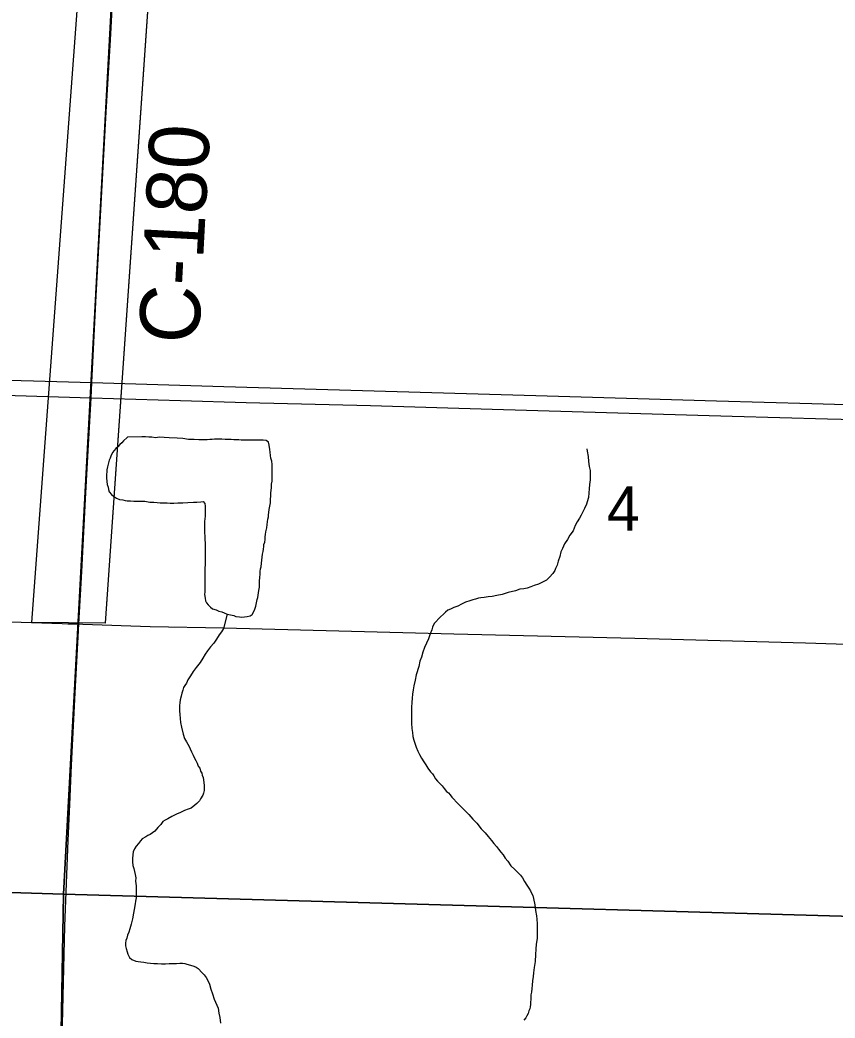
# Model space of a CAD drawing. Extents: x 0 to 68, y 0 to 52.9.
# Drawn here: x 27.932 to 28.675, y 16.814 to 17.724 of the extents above; entities that cross this region are included whole.
import ezdxf

# ---------------------------------------------------------------- set-up
doc = ezdxf.new("R2010")
doc.units = 0
for name, color, linetype in [('Default', 7, 'Continuous'), ('GM_X_County_Road', 7, 'Continuous'), ('GM_X_County_Road_Text', 7, 'Continuous'), ('GM_X_Minor_Lake', 7, 'Continuous'), ('GM_X_Minor_River', 7, 'Continuous'), ('GM_X_State_Route', 7, 'Continuous'), ('GM_X_Township_Road', 7, 'Continuous'), ('SH_Cut_Line', 7, 'Continuous'), ('SH_Data', 7, 'Continuous')]:
    doc.layers.add(name, color=color, linetype=linetype)

msp = doc.modelspace()

# ---------------------------------------------------------------- linework, layer by layer
at = {"layer": 'Default'}
for points in [[(27.03619, 17.88785), (27.06689, 17.88744), (28.02156, 17.86427), (27.97114, 16.92699), (26.98782, 16.95756)], [(28.02156, 17.86427), (28.03873, 17.86406), (28.98836, 17.83836), (28.9602, 16.89899), (27.97114, 16.92699)], [(26.98782, 16.95756), (27.97114, 16.92699), (27.95473, 15.96045), (26.97035, 15.98665)], [(27.97114, 16.92699), (28.9602, 16.89899), (28.93464, 15.93218), (27.95473, 15.96045)]]:
    msp.add_lwpolyline(points, close=True, dxfattribs=at)
at = {"layer": 'GM_X_County_Road'}
for points in [[(27.99704, 17.39361), (28.00096, 17.47276), (28.01026, 17.64039), (28.01421, 17.70622), (28.01714, 17.76312), (28.02181, 17.84394), (28.02232, 17.85041), (28.02325, 17.86026), (28.02369, 17.86494)], [(27.99637, 17.37956), (27.99704, 17.39361)], [(27.98517, 17.17338), (27.98793, 17.2213), (27.99139, 17.28716), (27.99338, 17.3261), (27.99637, 17.37956)], [(27.49163, 17.1869), (27.57755, 17.18552), (27.70342, 17.1819), (27.8113, 17.17886), (27.97011, 17.17374), (27.97528, 17.17361), (27.98517, 17.17338)], [(27.98517, 17.17338), (27.98877, 17.17325), (28.0503, 17.17118), (28.11753, 17.16989), (28.32735, 17.16427), (28.49224, 17.16041), (28.64811, 17.15605), (28.82495, 17.15055), (28.94485, 17.14726), (28.96583, 17.14672)]]:
    msp.add_lwpolyline(points, dxfattribs=at)
at = {"layer": 'GM_X_Minor_Lake'}
for points in [[(28.02971, 17.34365), (28.02919, 17.34335), (28.02588, 17.34043), (28.02441, 17.3386), (28.02257, 17.33714), (28.02073, 17.33495), (28.0189, 17.33348), (28.01595, 17.32983), (28.01448, 17.32653), (28.01374, 17.3247), (28.01301, 17.32287), (28.01152, 17.31664), (28.01079, 17.31408), (28.01078, 17.31225), (28.01041, 17.30968), (28.0104, 17.30675), (28.01076, 17.30345), (28.01112, 17.30051), (28.01185, 17.29831), (28.01221, 17.29611), (28.01294, 17.29391), (28.01513, 17.29133), (28.01696, 17.28986), (28.01953, 17.28802), (28.02246, 17.28691), (28.02539, 17.28654), (28.02759, 17.28616), (28.02942, 17.28579), (28.03235, 17.28578), (28.03529, 17.2854), (28.03859, 17.28539), (28.04189, 17.28538), (28.04555, 17.28537), (28.04995, 17.28463), (28.05362, 17.28461), (28.05655, 17.28424), (28.05948, 17.28386), (28.06278, 17.28385), (28.06572, 17.28384), (28.06865, 17.28347), (28.07195, 17.28345), (28.07562, 17.28381), (28.08001, 17.28379), (28.08478, 17.28415), (28.08992, 17.2845), (28.09285, 17.28449), (28.09652, 17.28484), (28.09872, 17.2852), (28.10018, 17.28336), (28.10054, 17.2808), (28.10054, 17.2786), (28.10053, 17.27567), (28.10053, 17.27383), (28.10052, 17.27163), (28.10015, 17.26943), (28.09978, 17.26687), (28.09977, 17.2643), (28.09977, 17.26247), (28.09976, 17.26027), (28.09976, 17.25807), (28.09975, 17.25624), (28.10011, 17.25367), (28.10011, 17.25037), (28.10047, 17.24707), (28.10046, 17.24377), (28.10045, 17.2412), (28.10045, 17.239), (28.10044, 17.23607), (28.10043, 17.2335), (28.10043, 17.23094), (28.10042, 17.22764), (28.10004, 17.22434), (28.10004, 17.22104), (28.10003, 17.21774), (28.10002, 17.21517), (28.10002, 17.21261), (28.10001, 17.20967), (28.10001, 17.20747), (28.1, 17.20527), (28.1, 17.20271), (28.09999, 17.20014), (28.10035, 17.19684), (28.10071, 17.19464), (28.10181, 17.1928), (28.10327, 17.19097), (28.10546, 17.18876), (28.10729, 17.18729), (28.11059, 17.18618), (28.11279, 17.18507), (28.11572, 17.18433), (28.11792, 17.18359), (28.12048, 17.18248), (28.12342, 17.18174), (28.12671, 17.18099), (28.12855, 17.18025), (28.13184, 17.17988), (28.13368, 17.1795), (28.13624, 17.17986), (28.13881, 17.18022), (28.14138, 17.18095)], [(28.14138, 17.18095), (28.14322, 17.18204), (28.14469, 17.18423), (28.14579, 17.1868), (28.14653, 17.18973), (28.14727, 17.19266), (28.14801, 17.19559), (28.14838, 17.19742), (28.14876, 17.19962), (28.1495, 17.20402), (28.14987, 17.20695), (28.14988, 17.20952), (28.14988, 17.21245), (28.15026, 17.21575), (28.15063, 17.21868), (28.15064, 17.22124), (28.15101, 17.22381), (28.15138, 17.22564), (28.15176, 17.22894), (28.15288, 17.237), (28.15325, 17.23957), (28.15362, 17.24177), (28.15399, 17.24397), (28.154, 17.2458), (28.15473, 17.248), (28.15511, 17.25056), (28.15511, 17.25276), (28.15548, 17.25496), (28.15586, 17.25752), (28.1566, 17.26119), (28.15697, 17.26412), (28.15734, 17.26669), (28.15771, 17.26888), (28.15809, 17.27108), (28.15809, 17.27292), (28.15846, 17.27511), (28.15883, 17.27768), (28.15957, 17.28097), (28.15995, 17.28391), (28.15996, 17.28684), (28.16033, 17.29014), (28.16034, 17.29307), (28.16071, 17.29527), (28.16108, 17.29784), (28.16109, 17.30077), (28.16146, 17.3037), (28.16147, 17.30663), (28.16147, 17.3092), (28.16148, 17.31177), (28.16148, 17.31433), (28.16149, 17.31653), (28.1615, 17.31873), (28.16114, 17.32203), (28.16041, 17.3246), (28.16005, 17.32717), (28.15969, 17.3301), (28.15933, 17.33267), (28.15897, 17.33634), (28.15824, 17.33927), (28.15605, 17.34075), (28.15348, 17.34112), (28.15055, 17.34113), (28.14871, 17.34114), (28.14651, 17.34114), (28.14321, 17.34115), (28.14101, 17.34116), (28.13918, 17.34117), (28.13698, 17.34117), (28.13515, 17.34118), (28.13331, 17.34118), (28.13111, 17.34119), (28.12891, 17.3412), (28.12671, 17.34121), (28.12415, 17.34158), (28.12158, 17.34159), (28.11865, 17.3416), (28.11572, 17.34197), (28.11168, 17.34199), (28.10911, 17.342), (28.10691, 17.34164), (28.10472, 17.34164), (28.10215, 17.34129), (28.09885, 17.3413), (28.09481, 17.34131), (28.09041, 17.34169), (28.08528, 17.3417), (28.08015, 17.34245), (28.07502, 17.34284), (28.06769, 17.34323), (28.06292, 17.34361), (28.05889, 17.34362), (28.05522, 17.34327), (28.05192, 17.34364), (28.04899, 17.34366), (28.04605, 17.34403), (28.04275, 17.34404), (28.02971, 17.34365)]]:
    msp.add_lwpolyline(points, dxfattribs=at)
at = {"layer": 'GM_X_Minor_River'}
for points in [[(28.44862, 17.33322), (28.44899, 17.33101), (28.44971, 17.32624), (28.45007, 17.32148), (28.45079, 17.31708), (28.45151, 17.31341), (28.4515, 17.30938), (28.45149, 17.30498), (28.45112, 17.30058), (28.45074, 17.29655), (28.45037, 17.29288), (28.44999, 17.28885), (28.44888, 17.28482), (28.44814, 17.28262), (28.4463, 17.27859), (28.44483, 17.27567), (28.44335, 17.27274), (28.44188, 17.26981), (28.43967, 17.26652), (28.43783, 17.26322), (28.43599, 17.25846), (28.43304, 17.25444), (28.43084, 17.25042), (28.42826, 17.24639), (28.42642, 17.24236), (28.42494, 17.23907), (28.42383, 17.23504), (28.42236, 17.23064), (28.42161, 17.22698), (28.42014, 17.22405), (28.4194, 17.22222), (28.41756, 17.21929), (28.41462, 17.216), (28.41168, 17.21345), (28.40801, 17.21163), (28.40434, 17.2098), (28.40067, 17.20835), (28.39737, 17.20726), (28.39407, 17.20617), (28.39113, 17.20545), (28.38747, 17.20509), (28.38343, 17.20364), (28.37683, 17.20219), (28.37132, 17.20038), (28.36655, 17.19929), (28.36215, 17.19857), (28.35848, 17.19822), (28.35481, 17.1975), (28.35188, 17.19714), (28.34968, 17.19678), (28.34711, 17.19606), (28.34454, 17.19533), (28.34198, 17.1946), (28.33794, 17.19315), (28.33427, 17.19133), (28.33096, 17.18951), (28.32729, 17.18842), (28.32436, 17.18696), (28.32179, 17.18587), (28.31958, 17.18404), (28.31775, 17.18222), (28.31517, 17.18003), (28.30929, 17.17381), (28.30782, 17.17052), (28.30708, 17.16795), (28.30561, 17.16429), (28.30413, 17.1599), (28.30229, 17.15587), (28.30044, 17.15184), (28.29897, 17.14781), (28.29786, 17.14305), (28.29638, 17.13939), (28.29527, 17.13463), (28.29305, 17.12693), (28.29194, 17.12217), (28.29083, 17.11704), (28.29009, 17.11338), (28.28971, 17.10935), (28.28934, 17.10568), (28.28896, 17.10165), (28.28859, 17.09762), (28.28858, 17.09249), (28.28856, 17.08772), (28.28855, 17.08295), (28.28891, 17.07819), (28.28963, 17.07452), (28.28999, 17.07085), (28.29072, 17.06755), (28.29181, 17.06461), (28.2929, 17.06094), (28.29436, 17.05727), (28.29582, 17.05434), (28.29765, 17.05103), (28.29984, 17.04772), (28.30166, 17.04478), (28.30349, 17.04185), (28.30605, 17.03854), (28.30788, 17.0367), (28.30898, 17.03486), (28.31044, 17.03229), (28.31227, 17.03008)], [(28.12048, 17.18248), (28.11715, 17.16929), (28.11531, 17.16636), (28.11311, 17.16344), (28.1109, 17.15941), (28.10832, 17.15575), (28.10538, 17.15246), (28.10244, 17.14881), (28.1006, 17.14588), (28.09839, 17.14222), (28.09582, 17.1382), (28.09214, 17.13381), (28.08956, 17.13015), (28.08699, 17.12613), (28.08478, 17.12247), (28.08331, 17.11954), (28.08183, 17.11734), (28.08073, 17.11551), (28.07999, 17.11295), (28.07925, 17.11039), (28.07851, 17.10745), (28.07777, 17.10416), (28.0774, 17.10159), (28.07703, 17.09903), (28.07702, 17.09683), (28.07701, 17.09426), (28.07737, 17.09096), (28.07773, 17.08729), (28.07809, 17.08363), (28.07881, 17.07923), (28.08027, 17.07299), (28.08172, 17.06895), (28.08355, 17.06601), (28.08464, 17.06381), (28.08574, 17.0616), (28.08684, 17.0594), (28.08793, 17.05683), (28.08939, 17.05389), (28.09085, 17.05096), (28.09194, 17.04875), (28.09304, 17.04655), (28.09413, 17.04361), (28.09559, 17.04178), (28.09632, 17.03921), (28.09742, 17.03737), (28.09778, 17.03553), (28.09851, 17.03333), (28.09959, 17.02636), (28.09959, 17.02416), (28.09958, 17.0216), (28.09884, 17.01904), (28.09847, 17.0172), (28.09626, 17.01391), (28.09516, 17.01208), (28.09295, 17.00952), (28.09112, 17.00806), (28.08781, 17.0055), (28.08487, 17.00442), (28.08157, 17.00332), (28.0779, 17.0015), (28.07423, 17.00005), (28.07019, 16.99786), (28.06652, 16.99567), (28.06395, 16.99458), (28.06175, 16.99312), (28.05991, 16.99056), (28.05734, 16.98764), (28.0544, 16.98435), (28.05036, 16.98143), (28.04815, 16.98033), (28.04632, 16.97924), (28.04301, 16.97742), (28.04154, 16.97559), (28.0397, 16.97303), (28.0375, 16.97084), (28.03603, 16.96828), (28.03492, 16.96571), (28.03455, 16.96278), (28.03417, 16.95948), (28.03417, 16.95655), (28.03453, 16.95325), (28.03525, 16.95031), (28.03598, 16.94774), (28.03671, 16.94481), (28.03707, 16.94187), (28.03706, 16.93894), (28.03742, 16.93454), (28.03741, 16.93087), (28.0374, 16.92721), (28.03739, 16.92354), (28.03702, 16.92061), (28.03664, 16.91805), (28.03405, 16.90449), (28.03294, 16.89973), (28.03183, 16.89533), (28.03072, 16.8924), (28.02961, 16.88947), (28.02887, 16.88691), (28.02814, 16.88471), (28.02776, 16.88214), (28.02776, 16.87995)], [(28.31227, 17.03008), (28.31409, 17.02825), (28.31665, 17.02567), (28.31848, 17.02347), (28.32068, 17.02053), (28.32251, 17.01942), (28.32397, 17.01758), (28.32543, 17.01538), (28.33128, 17.00949), (28.33384, 17.00655), (28.33714, 17.00361), (28.3408, 16.99957), (28.34445, 16.99552), (28.34811, 16.99184), (28.35213, 16.9867), (28.35579, 16.98302), (28.35872, 16.97971), (28.36164, 16.97603), (28.36383, 16.97309), (28.36603, 16.97052), (28.36785, 16.96795), (28.37005, 16.96538), (28.37224, 16.9628), (28.37407, 16.95986), (28.37663, 16.95692), (28.37919, 16.95288), (28.38285, 16.94957), (28.38541, 16.947), (28.38797, 16.94442), (28.38979, 16.94185), (28.39162, 16.93854), (28.39381, 16.93524), (28.39564, 16.9323), (28.3971, 16.93009), (28.3982, 16.92789), (28.39929, 16.92569), (28.40002, 16.92312), (28.4011, 16.91725), (28.40183, 16.91211), (28.40255, 16.90735), (28.40291, 16.90405), (28.40327, 16.90001), (28.40326, 16.89635), (28.40325, 16.89231), (28.40323, 16.88645), (28.40249, 16.88132), (28.40211, 16.87692), (28.40173, 16.87179), (28.40135, 16.86555), (28.40061, 16.86006), (28.39986, 16.8553), (28.39949, 16.852), (28.39911, 16.84797), (28.39874, 16.84393), (28.39836, 16.841), (28.39799, 16.8377), (28.39762, 16.83514), (28.39761, 16.83294), (28.39723, 16.82634), (28.39686, 16.82414), (28.39649, 16.82231), (28.39575, 16.82048), (28.39501, 16.81828), (28.39391, 16.81608), (28.3928, 16.81426), (28.39096, 16.81206)], [(28.02776, 16.87995), (28.02849, 16.87738), (28.02921, 16.87444), (28.02994, 16.87224), (28.0314, 16.8693), (28.0336, 16.86746), (28.03726, 16.86598), (28.03946, 16.86561), (28.04166, 16.86524), (28.04459, 16.86486), (28.04752, 16.86448), (28.05045, 16.86411), (28.05375, 16.86373), (28.05705, 16.86372), (28.06072, 16.86334), (28.06439, 16.86333), (28.06769, 16.86369), (28.07062, 16.86368), (28.07429, 16.86367), (28.07722, 16.86402), (28.07979, 16.86401), (28.08199, 16.86364), (28.08382, 16.86327), (28.08712, 16.86216), (28.09005, 16.86141), (28.09225, 16.86031), (28.09408, 16.8592), (28.09773, 16.85516), (28.09956, 16.85332), (28.10139, 16.85111), (28.10285, 16.84818), (28.10431, 16.84487), (28.10577, 16.84047), (28.10722, 16.83606), (28.10868, 16.83129), (28.11232, 16.82285), (28.11305, 16.81845), (28.11377, 16.81441), (28.11449, 16.80928)]]:
    msp.add_lwpolyline(points, dxfattribs=at)
at = {"layer": 'GM_X_State_Route'}
for points in [[(27.82126, 17.39857), (27.94384, 17.39519), (27.99704, 17.39361), (28.11759, 17.39001), (28.40217, 17.3817), (28.49505, 17.37916), (28.56692, 17.3769), (28.65381, 17.37441), (28.79759, 17.37023), (28.90844, 17.36698), (28.97238, 17.36517), (28.98033, 17.36498), (29.09715, 17.36149), (29.16306, 17.35971), (29.25292, 17.35694), (29.31282, 17.35507), (29.4773, 17.34977)], [(27.88748, 17.38295), (27.99637, 17.37956), (28.07799, 17.37707), (28.138, 17.37552), (28.2514, 17.3727), (28.36229, 17.36941), (28.58106, 17.36301), (28.66798, 17.36047), (28.73092, 17.35887), (28.88676, 17.35413), (28.972, 17.35166), (29.06358, 17.34895), (29.25537, 17.34329), (29.39623, 17.33906), (29.51863, 17.33571), (29.56017, 17.33421), (29.71692, 17.33008), (29.76488, 17.32905), (29.85178, 17.32625), (29.88923, 17.32518)]]:
    msp.add_lwpolyline(points, dxfattribs=at)
at = {"layer": 'GM_X_Township_Road'}
msp.add_lwpolyline([(27.96437, 16.4447), (27.96449, 16.45138), (27.96636, 16.5593), (27.96743, 16.61624), (27.96853, 16.70319), (27.97041, 16.80799), (27.97246, 16.8979), (27.97558, 16.9758), (27.97705, 17.00873), (27.97861, 17.04468), (27.98184, 17.11056), (27.98482, 17.16744), (27.98517, 17.17338)], dxfattribs=at)
at = {"layer": 'SH_Cut_Line'}
msp.add_lwpolyline([(27.94238, 17.17464), (27.99352, 17.86424), (28.05696, 17.86357), (28.00921, 17.17415)], close=True, dxfattribs=at)
at = {"layer": 'SH_Data'}
msp.add_lwpolyline([(27.94238, 17.17464), (27.99352, 17.86424), (28.05699, 17.86394), (28.00921, 17.17415)], close=True, dxfattribs=at)

# ---------------------------------------------------------------- texts
at = {"layer": 'Default'}
msp.add_text('4', height=0.04038, rotation=0.00001, dxfattribs=at).set_placement((28.46682, 17.25849))
at = {"layer": 'GM_X_County_Road_Text'}
msp.add_text('C-180', height=0.054813, rotation=86.97063, dxfattribs=at).set_placement((28.09449, 17.42819))

doc.saveas('drawing.dxf')
